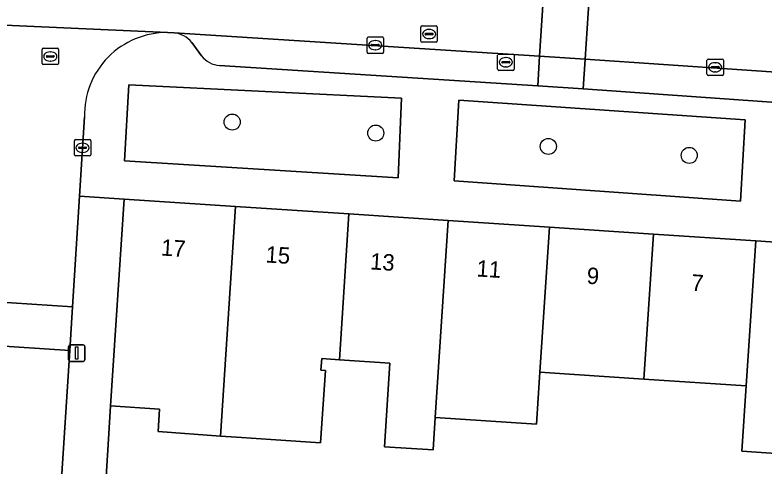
# Model space of a CAD drawing. Extents: x 163008 to 163854, y 382777 to 383982.
# Drawn here: x 163310.48 to 163356.1, y 383427.88 to 383455.36 of the extents above; entities that cross this region are included whole.
import ezdxf

# ---------------------------------------------------------------- set-up
doc = ezdxf.new("R2010")
doc.units = 0
for name, color, linetype in [('IMGEO_Boom', 7, 'Continuous'), ('IMGEO_Brandkraan', 7, 'Continuous'), ('IMGEO_Erf', 7, 'Continuous'), ('IMGEO_Groenvoorziening', 7, 'Continuous'), ('IMGEO_Kolk', 7, 'Continuous'), ('IMGEO_Lichtmast', 7, 'Continuous'), ('IMGEO_Muur', 7, 'Continuous'), ('IMGEO_Pand', 7, 'Continuous'), ('IMGEO_Pand_nummerreeks', 7, 'Continuous'), ('IMGEO_Parkeervlak_open', 7, 'Continuous'), ('IMGEO_Rijbaan_lokaal_open', 7, 'Continuous'), ('IMGEO_Rioolput', 7, 'Continuous'), ('IMGEO_Voetpad_open', 7, 'Continuous')]:
    doc.layers.add(name, color=color, linetype=linetype)

msp = doc.modelspace()

# ---------------------------------------------------------------- linework, layer by layer
at = {"layer": 'IMGEO_Boom'}
for centre in [(163323.71, 383448.838), (163332.455, 383448.168), (163342.964, 383447.353), (163351.544, 383446.809)]:
    msp.add_circle(centre, 0.489, dxfattribs=at)
at = {"layer": 'IMGEO_Brandkraan'}
for p, q in [((163339.953, 383452.981), (163340.805, 383452.981)), ((163339.878, 383452.055), (163339.878, 383452.907)), ((163340.18, 383452.524), (163340.578, 383452.524)), ((163340.366, 383452.761), (163340.391, 383452.761)), ((163340.879, 383452.907), (163340.879, 383452.055)), ((163340.137, 383452.475), (163340.137, 383452.487)), ((163340.575, 383452.438), (163340.177, 383452.438)), ((163340.389, 383452.201), (163340.364, 383452.201)), ((163340.621, 383452.487), (163340.621, 383452.475)), ((163340.805, 383451.981), (163339.953, 383451.981))]:
    msp.add_line(p, q, dxfattribs=at)
for points in [[(163339.953, 383452.981), (163340.805, 383452.981)], [(163339.878, 383452.055), (163339.878, 383452.907)], [(163340.879, 383452.907), (163340.879, 383452.055)], [(163340.805, 383451.981), (163339.953, 383451.981)]]:
    msp.add_lwpolyline(points, dxfattribs=at)
for centre, radius, start, end in [((163339.955, 383452.905), 0.0765, 91.552, 178.448), ((163339.955, 383452.905), 0.0765, 91.552, 178.448), ((163340.803, 383452.905), 0.0765, 1.552, 88.448), ((163340.803, 383452.905), 0.0765, 1.552, 88.448), ((163340.177, 383452.484), 0.0403, 85.8775, 175.7526), ((163340.582, 383452.486), 0.0386, 1.7309, 96.639), ((163340.174, 383452.474), 0.0366, 178.938, 274.7102), ((163340.578, 383452.481), 0.043, 264.8664, 352.4533), ((163339.955, 383452.057), 0.0765, 181.552, 268.448), ((163339.955, 383452.057), 0.0765, 181.552, 268.448), ((163340.803, 383452.057), 0.0765, 271.552, 358.448), ((163340.803, 383452.057), 0.0765, 271.552, 358.448)]:
    msp.add_arc(centre, radius, start, end, dxfattribs=at)
for centre, major_axis, ratio, start_param, end_param in [((163340.365, 383452.481), (-0.387, 0.002), 0.722429, 4.712389, 7.853982), ((163340.39, 383452.481), (-0.39, 0.002), 0.717154, 1.570796, 4.712389)]:
    msp.add_ellipse(centre, major_axis=major_axis, ratio=ratio, start_param=start_param, end_param=end_param, dxfattribs=at)
at = {"layer": 'IMGEO_Erf'}
msp.add_lwpolyline([(163360.991, 383428.366), (163354.75, 383428.78), (163355.015, 383432.771), (163348.775, 383433.184), (163342.453, 383433.603), (163342.243, 383430.428), (163336.082, 383430.837), (163335.952, 383428.867), (163332.983, 383429.064), (163333.32, 383434.156), (163330.239, 383434.36), (163329.433, 383434.413), (163329.164, 383434.431), (163329.117, 383433.72), (163329.386, 383433.703), (163329.095, 383429.304), (163326.376, 383429.485), (163323.982, 383429.644), (163323, 383429.709), (163319.193, 383429.983), (163319.284, 383431.35), (163316.29, 383431.549), (163316.124, 383428.532), (163315.452, 383417.991)], dxfattribs=at)
at = {"layer": 'IMGEO_Groenvoorziening'}
for points in [[(163333.828, 383445.442), (163334.026, 383450.297), (163317.41, 383451.114), (163317.151, 383446.474)], [(163354.671, 383444.028), (163354.955, 383448.979), (163337.516, 383450.172), (163337.227, 383445.267)]]:
    msp.add_lwpolyline(points, close=True, dxfattribs=at)
at = {"layer": 'IMGEO_Kolk'}
for p, q in [((163331.924, 383453.094), (163331.924, 383453.946)), ((163331.999, 383454.02), (163332.851, 383454.02)), ((163332.925, 383453.946), (163332.925, 383453.094)), ((163332.183, 383453.514), (163332.183, 383453.526)), ((163332.621, 383453.477), (163332.223, 383453.477)), ((163332.226, 383453.563), (163332.624, 383453.563)), ((163332.412, 383453.8), (163332.437, 383453.8)), ((163332.667, 383453.526), (163332.667, 383453.514)), ((163332.851, 383453.02), (163331.999, 383453.02)), ((163332.435, 383453.24), (163332.41, 383453.24)), ((163352.627, 383451.749), (163352.627, 383452.601)), ((163352.702, 383452.675), (163353.554, 383452.675)), ((163353.628, 383452.601), (163353.628, 383451.749)), ((163352.886, 383452.169), (163352.886, 383452.181)), ((163353.324, 383452.132), (163352.926, 383452.132)), ((163352.929, 383452.218), (163353.327, 383452.218)), ((163353.115, 383452.455), (163353.14, 383452.455)), ((163353.37, 383452.181), (163353.37, 383452.169)), ((163353.554, 383451.675), (163352.702, 383451.675)), ((163353.138, 383451.895), (163353.113, 383451.895)), ((163314.097, 383446.845), (163314.097, 383447.697)), ((163314.172, 383447.771), (163315.024, 383447.771)), ((163314.585, 383447.551), (163314.61, 383447.551)), ((163315.098, 383447.697), (163315.098, 383446.845)), ((163314.356, 383447.265), (163314.356, 383447.277)), ((163314.794, 383447.228), (163314.396, 383447.228)), ((163314.399, 383447.314), (163314.797, 383447.314)), ((163314.84, 383447.277), (163314.84, 383447.265)), ((163315.024, 383446.771), (163314.172, 383446.771)), ((163314.608, 383446.991), (163314.583, 383446.991))]:
    msp.add_line(p, q, dxfattribs=at)
for points in [[(163331.924, 383453.094), (163331.924, 383453.946)], [(163331.999, 383454.02), (163332.851, 383454.02)], [(163332.925, 383453.946), (163332.925, 383453.094)], [(163332.851, 383453.02), (163331.999, 383453.02)], [(163352.627, 383451.749), (163352.627, 383452.601)], [(163352.702, 383452.675), (163353.554, 383452.675)], [(163353.628, 383452.601), (163353.628, 383451.749)], [(163353.554, 383451.675), (163352.702, 383451.675)], [(163314.097, 383446.845), (163314.097, 383447.697)], [(163314.172, 383447.771), (163315.024, 383447.771)], [(163315.098, 383447.697), (163315.098, 383446.845)], [(163315.024, 383446.771), (163314.172, 383446.771)]]:
    msp.add_lwpolyline(points, dxfattribs=at)
for centre, radius, start, end in [((163332.001, 383453.944), 0.0765, 91.552, 178.448), ((163332.001, 383453.944), 0.0765, 91.552, 178.448), ((163332.849, 383453.944), 0.0765, 1.552, 88.448), ((163332.849, 383453.944), 0.0765, 1.552, 88.448), ((163332.223, 383453.523), 0.0403, 85.8775, 175.7526), ((163332.22, 383453.513), 0.0366, 178.938, 274.7102), ((163332.624, 383453.52), 0.043, 264.8664, 352.4533), ((163332.628, 383453.525), 0.0386, 1.7309, 96.639), ((163332.001, 383453.096), 0.0765, 181.552, 268.448), ((163332.001, 383453.096), 0.0765, 181.552, 268.448), ((163332.849, 383453.096), 0.0765, 271.552, 358.448), ((163332.849, 383453.096), 0.0765, 271.552, 358.448), ((163352.704, 383452.599), 0.0765, 91.552, 178.448), ((163352.704, 383452.599), 0.0765, 91.552, 178.448), ((163353.552, 383452.599), 0.0765, 1.552, 88.448), ((163353.552, 383452.599), 0.0765, 1.552, 88.448), ((163352.926, 383452.178), 0.0403, 85.8775, 175.7526), ((163352.923, 383452.168), 0.0366, 178.938, 274.7102), ((163353.327, 383452.175), 0.043, 264.8664, 352.4533), ((163353.331, 383452.18), 0.0386, 1.7309, 96.639), ((163352.704, 383451.751), 0.0765, 181.552, 268.448), ((163352.704, 383451.751), 0.0765, 181.552, 268.448), ((163353.552, 383451.751), 0.0765, 271.552, 358.448), ((163353.552, 383451.751), 0.0765, 271.552, 358.448), ((163314.174, 383447.695), 0.0765, 91.552, 178.448), ((163314.174, 383447.695), 0.0765, 91.552, 178.448), ((163315.022, 383447.695), 0.0765, 1.552, 88.448), ((163315.022, 383447.695), 0.0765, 1.552, 88.448), ((163314.396, 383447.274), 0.0403, 85.8775, 175.7526), ((163314.393, 383447.264), 0.0366, 178.938, 274.7102), ((163314.797, 383447.271), 0.043, 264.8664, 352.4533), ((163314.801, 383447.276), 0.0386, 1.7309, 96.639), ((163314.174, 383446.847), 0.0765, 181.552, 268.448), ((163314.174, 383446.847), 0.0765, 181.552, 268.448), ((163315.022, 383446.847), 0.0765, 271.552, 358.448), ((163315.022, 383446.847), 0.0765, 271.552, 358.448)]:
    msp.add_arc(centre, radius, start, end, dxfattribs=at)
for centre, major_axis, ratio, start_param, end_param in [((163332.411, 383453.52), (-0.387, 0.002), 0.722429, 4.712389, 7.853982), ((163332.436, 383453.52), (-0.39, 0.002), 0.717154, 1.570796, 4.712389), ((163353.114, 383452.175), (-0.387, 0.002), 0.722429, 4.712389, 7.853982), ((163353.139, 383452.175), (-0.39, 0.002), 0.717154, 1.570796, 4.712389), ((163314.584, 383447.271), (-0.387, 0.002), 0.722429, 4.712389, 7.853982), ((163314.609, 383447.271), (-0.39, 0.002), 0.717154, 1.570796, 4.712389)]:
    msp.add_ellipse(centre, major_axis=major_axis, ratio=ratio, start_param=start_param, end_param=end_param, dxfattribs=at)
at = {"layer": 'IMGEO_Lichtmast'}
for p, q in [((163313.848, 383435.261), (163314.638, 383435.261)), ((163314.638, 383435.261), (163313.848, 383435.261)), ((163313.748, 383434.361), (163313.748, 383435.161)), ((163313.748, 383435.161), (163313.748, 383434.361)), ((163314.738, 383435.161), (163314.738, 383434.361)), ((163314.738, 383434.361), (163314.738, 383435.161)), ((163314.638, 383434.261), (163313.848, 383434.261)), ((163313.848, 383434.261), (163314.638, 383434.261))]:
    msp.add_line(p, q, dxfattribs=at)
msp.add_lwpolyline([(163314.168, 383435.136), (163314.318, 383435.136), (163314.318, 383434.386), (163314.168, 383434.386), (163314.168, 383435.136)], dxfattribs=at)
for centre, start, end in [((163313.848, 383435.161), 90, 180), ((163313.848, 383435.161), 90, 180), ((163314.638, 383435.161), 0, 90), ((163314.638, 383435.161), 360, 90), ((163313.848, 383434.361), 180, 270), ((163313.848, 383434.361), 180, 270), ((163314.638, 383434.361), 270, 0), ((163314.638, 383434.361), 270, 0)]:
    msp.add_arc(centre, 0.1, start, end, dxfattribs=at)
at = {"layer": 'IMGEO_Muur'}
for points in [[(163316.124, 383428.532), (163316.29, 383431.549)], [(163316.124, 383428.532), (163315.452, 383417.991)]]:
    msp.add_lwpolyline(points, dxfattribs=at)
at = {"layer": 'IMGEO_Pand'}
for points in [[(163323, 383429.709), (163323.921, 383443.696), (163317.124, 383444.147), (163316.29, 383431.549), (163319.284, 383431.35), (163319.193, 383429.983)], [(163330.824, 383443.239), (163323.921, 383443.696), (163323, 383429.709), (163323.982, 383429.644), (163326.376, 383429.485), (163329.095, 383429.304), (163329.386, 383433.703), (163329.117, 383433.72), (163329.164, 383434.431), (163329.433, 383434.413), (163330.239, 383434.36)], [(163336.871, 383442.838), (163330.824, 383443.239), (163330.239, 383434.36), (163333.32, 383434.156), (163332.983, 383429.064), (163335.952, 383428.867), (163336.082, 383430.837)], [(163343.038, 383442.429), (163336.871, 383442.838), (163336.082, 383430.837), (163342.243, 383430.428), (163342.453, 383433.603)], [(163342.453, 383433.603), (163348.775, 383433.184), (163349.36, 383442.01), (163343.038, 383442.429)], [(163349.36, 383442.01), (163348.775, 383433.184), (163355.015, 383432.771), (163355.6, 383441.597)], [(163361.841, 383441.183), (163355.6, 383441.597), (163355.015, 383432.771), (163354.75, 383428.78), (163360.991, 383428.366), (163361.256, 383432.357)]]:
    msp.add_lwpolyline(points, close=True, dxfattribs=at)
at = {"layer": 'IMGEO_Parkeervlak_open'}
for points in [[(163322.947, 383452.284), (163342.319, 383451.041), (163342.436, 383452.847), (163320.168, 383454.268)], [(163321.244, 383453.676), (163321.845, 383452.878)], [(163370.395, 383450.936), (163369.057, 383451.05), (163345.21, 383452.67), (163345.093, 383450.863), (163362.58, 383449.622), (163367.214, 383449.321)]]:
    msp.add_lwpolyline(points, dxfattribs=at)
msp.add_lwpolyline([(163345.093, 383450.863), (163345.21, 383452.67), (163342.436, 383452.847), (163342.319, 383451.041)], close=True, dxfattribs=at)
for centre, radius, start, end in [((163320.045, 383452.77), 1.503, 37.073, 85.289), ((163323.04, 383453.776), 1.495, 216.9216, 266.4273)]:
    msp.add_arc(centre, radius, start, end, dxfattribs=at)
at = {"layer": 'IMGEO_Rijbaan_lokaal_open'}
for points in [[(163342.8, 383458.465), (163335.153, 383458.961), (163329.216, 383459.346), (163309.919, 383460.597), (163305.114, 383460.908), (163280.074, 383462.531), (163279.437, 383456.539), (163281.467, 383456.408), (163286.968, 383456.017), (163292.089, 383455.731), (163297.559, 383455.416), (163304.383, 383454.966), (163304.871, 383454.972), (163319.773, 383454.293), (163320.168, 383454.268), (163342.436, 383452.847)], [(163342.436, 383452.847), (163345.21, 383452.67), (163345.574, 383458.285), (163342.8, 383458.465)], [(163369.406, 383456.514), (163363.435, 383456.889), (163355.67, 383457.631), (163345.574, 383458.285), (163345.21, 383452.67), (163369.057, 383451.05)], [(163313.982, 383437.591), (163309.011, 383437.907), (163308.875, 383435.24), (163313.813, 383434.926)], [(163312.736, 383418.024), (163313.813, 383434.926), (163308.875, 383435.24), (163307.85, 383419.423), (163307.263, 383412.38), (163305.156, 383391.761), (163310.031, 383391.258), (163312.438, 383414.147)]]:
    msp.add_lwpolyline(points, close=True, dxfattribs=at)
for points in [[(163319.773, 383454.293), (163304.871, 383454.972)], [(163309.612, 383449.54), (163309.521, 383447.872), (163309.364, 383444.798), (163309.011, 383437.907), (163313.982, 383437.591), (163314.409, 383444.32), (163314.716, 383449.146)]]:
    msp.add_lwpolyline(points, dxfattribs=at)
msp.add_arc((163319.742, 383449.265), 5.028, 89.6514, 181.3593, dxfattribs=at)
at = {"layer": 'IMGEO_Rioolput'}
for p, q in [((163335.201, 383453.774), (163335.201, 383454.626)), ((163335.276, 383454.7), (163336.128, 383454.7)), ((163335.689, 383454.48), (163335.714, 383454.48)), ((163336.202, 383454.626), (163336.202, 383453.774)), ((163335.46, 383454.194), (163335.46, 383454.206)), ((163335.898, 383454.157), (163335.5, 383454.157)), ((163335.503, 383454.243), (163335.901, 383454.243)), ((163335.712, 383453.92), (163335.687, 383453.92)), ((163335.944, 383454.206), (163335.944, 383454.194)), ((163336.128, 383453.7), (163335.276, 383453.7)), ((163312.133, 383452.409), (163312.133, 383453.261)), ((163312.208, 383453.335), (163313.06, 383453.335)), ((163312.621, 383453.115), (163312.646, 383453.115)), ((163313.134, 383453.261), (163313.134, 383452.409)), ((163312.392, 383452.829), (163312.392, 383452.841)), ((163312.83, 383452.792), (163312.432, 383452.792)), ((163312.435, 383452.878), (163312.833, 383452.878)), ((163312.644, 383452.555), (163312.619, 383452.555)), ((163312.876, 383452.841), (163312.876, 383452.829)), ((163313.06, 383452.335), (163312.208, 383452.335))]:
    msp.add_line(p, q, dxfattribs=at)
for points in [[(163335.201, 383453.774), (163335.201, 383454.626)], [(163335.276, 383454.7), (163336.128, 383454.7)], [(163336.202, 383454.626), (163336.202, 383453.774)], [(163336.128, 383453.7), (163335.276, 383453.7)], [(163312.133, 383452.409), (163312.133, 383453.261)], [(163312.208, 383453.335), (163313.06, 383453.335)], [(163313.134, 383453.261), (163313.134, 383452.409)], [(163313.06, 383452.335), (163312.208, 383452.335)]]:
    msp.add_lwpolyline(points, dxfattribs=at)
for centre, radius, start, end in [((163335.278, 383454.624), 0.0765, 91.552, 178.448), ((163335.278, 383454.624), 0.0765, 91.552, 178.448), ((163336.126, 383454.624), 0.0765, 1.552, 88.448), ((163336.126, 383454.624), 0.0765, 1.552, 88.448), ((163335.5, 383454.203), 0.0403, 85.8775, 175.7526), ((163335.497, 383454.193), 0.0366, 178.938, 274.7102), ((163335.901, 383454.2), 0.043, 264.8664, 352.4533), ((163335.905, 383454.205), 0.0386, 1.7309, 96.639), ((163335.278, 383453.776), 0.0765, 181.552, 268.448), ((163335.278, 383453.776), 0.0765, 181.552, 268.448), ((163336.126, 383453.776), 0.0765, 271.552, 358.448), ((163336.126, 383453.776), 0.0765, 271.552, 358.448), ((163312.21, 383453.259), 0.0765, 91.552, 178.448), ((163312.21, 383453.259), 0.0765, 91.552, 178.448), ((163313.058, 383453.259), 0.0765, 1.552, 88.448), ((163313.058, 383453.259), 0.0765, 1.552, 88.448), ((163312.432, 383452.838), 0.0403, 85.8775, 175.7526), ((163312.429, 383452.828), 0.0366, 178.938, 274.7102), ((163312.833, 383452.835), 0.043, 264.8664, 352.4533), ((163312.837, 383452.84), 0.0386, 1.7309, 96.639), ((163312.21, 383452.411), 0.0765, 181.552, 268.448), ((163312.21, 383452.411), 0.0765, 181.552, 268.448), ((163313.058, 383452.411), 0.0765, 271.552, 358.448), ((163313.058, 383452.411), 0.0765, 271.552, 358.448)]:
    msp.add_arc(centre, radius, start, end, dxfattribs=at)
for centre, major_axis, ratio, start_param, end_param in [((163335.688, 383454.2), (-0.387, 0.002), 0.722429, 4.712389, 7.853982), ((163335.713, 383454.2), (-0.39, 0.002), 0.717154, 1.570796, 4.712389), ((163312.62, 383452.835), (-0.387, 0.002), 0.722429, 4.712389, 7.853982), ((163312.645, 383452.835), (-0.39, 0.002), 0.717154, 1.570796, 4.712389)]:
    msp.add_ellipse(centre, major_axis=major_axis, ratio=ratio, start_param=start_param, end_param=end_param, dxfattribs=at)
at = {"layer": 'IMGEO_Voetpad_open'}
for points in [[(163320.168, 383454.268), (163319.773, 383454.293)], [(163321.845, 383452.878), (163321.244, 383453.676)], [(163367.214, 383449.321), (163362.58, 383449.622), (163345.093, 383450.863), (163342.319, 383451.041), (163322.947, 383452.284)], [(163314.716, 383449.146), (163314.409, 383444.32), (163317.124, 383444.147), (163323.921, 383443.696), (163330.824, 383443.239), (163336.871, 383442.838), (163343.038, 383442.429), (163349.36, 383442.01), (163355.6, 383441.597), (163361.841, 383441.183), (163366.077, 383440.884), (163368.087, 383440.756), (163374.27, 383440.362), (163376.078, 383440.318), (163378.098, 383440.173), (163379.476, 383440.074), (163380.487, 383440.896)]]:
    msp.add_lwpolyline(points, dxfattribs=at)
for points in [[(163333.828, 383445.442), (163317.151, 383446.474), (163317.41, 383451.114), (163334.026, 383450.297)], [(163337.227, 383445.267), (163337.516, 383450.172), (163354.955, 383448.979), (163354.671, 383444.028)], [(163315.002, 383413.086), (163315.104, 383414.05), (163315.218, 383414.328), (163315.434, 383417.702), (163315.452, 383417.991), (163316.124, 383428.532), (163316.29, 383431.549), (163317.124, 383444.147), (163314.409, 383444.32), (163313.982, 383437.591), (163313.813, 383434.926), (163312.736, 383418.024), (163313.567, 383418.008), (163313.321, 383414.09), (163312.438, 383414.147), (163310.031, 383391.258), (163309.75, 383388.592), (163308.166, 383373.531), (163305.903, 383350.922), (163305.634, 383348.236), (163304.759, 383339.49), (163307.22, 383339.213)]]:
    msp.add_lwpolyline(points, close=True, dxfattribs=at)
for centre, radius, start, end in [((163319.742, 383449.265), 5.028, 89.6514, 181.3593), ((163320.045, 383452.77), 1.503, 37.073, 85.289), ((163323.04, 383453.776), 1.495, 216.9216, 266.4273)]:
    msp.add_arc(centre, radius, start, end, dxfattribs=at)

# ---------------------------------------------------------------- texts
at = {"layer": 'IMGEO_Pand_nummerreeks'}
for s, rotation, p in [('17', 356.2076, (163319.356, 383440.712)), ('15', 356.207, (163325.722, 383440.289)), ('13', 356.207, (163332.088, 383439.867)), ('11', 356.207, (163338.568, 383439.437)), ('9', 356.2076, (163345.281, 383438.993)), ('7', 356.2076, (163351.647, 383438.571))]:
    msp.add_text(s, height=1, rotation=rotation, dxfattribs=at).set_placement(p)

doc.saveas('drawing.dxf')
